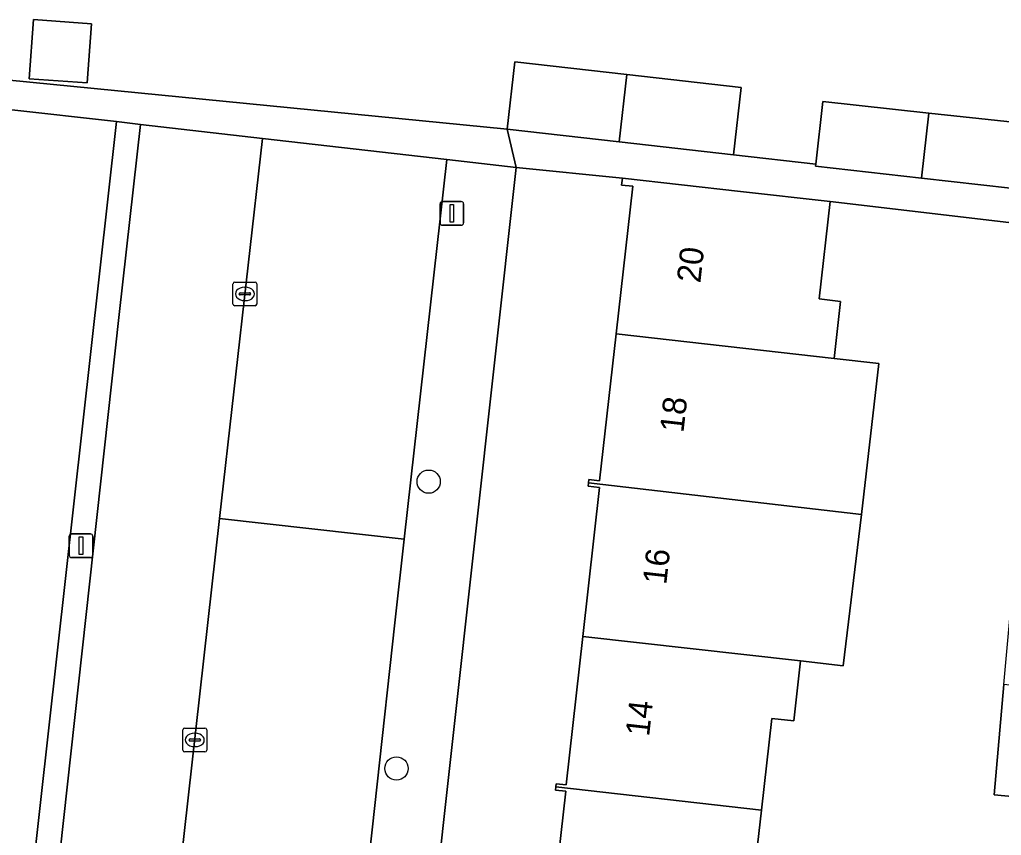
# Model space of a CAD drawing. Extents: x 161928 to 163071, y 386474 to 387428.
# Drawn here: x 162757.53 to 162798.8, y 387148.8 to 387183.11 of the extents above; entities that cross this region are included whole.
import ezdxf

# ---------------------------------------------------------------- set-up
doc = ezdxf.new("R2010")
doc.units = 0
for name, color, linetype in [('IMGEO_Boom', 7, 'Continuous'), ('IMGEO_Erf', 7, 'Continuous'), ('IMGEO_Kolk', 7, 'Continuous'), ('IMGEO_Lichtmast', 7, 'Continuous'), ('IMGEO_Pand', 7, 'Continuous'), ('IMGEO_Pand_nummerreeks', 7, 'Continuous'), ('IMGEO_Parkeervlak_open', 7, 'Continuous'), ('IMGEO_Rijbaan_lokaal_open', 7, 'Continuous'), ('IMGEO_Voetpad_open', 7, 'Continuous')]:
    doc.layers.add(name, color=color, linetype=linetype)

msp = doc.modelspace()

# ---------------------------------------------------------------- linework, layer by layer
at = {"layer": 'IMGEO_Boom'}
for centre in [(162774.721, 387163.678), (162773.368, 387151.614)]:
    msp.add_circle(centre, 0.489, dxfattribs=at)
at = {"layer": 'IMGEO_Erf'}
msp.add_lwpolyline([(162760.546, 387182.929), (162760.364, 387180.445), (162757.924, 387180.624), (162758.106, 387183.108)], close=True, dxfattribs=at)
for points in [[(162756.084, 387180.655), (162778.024, 387178.495), (162778.343, 387181.327), (162783.046, 387180.797), (162787.853, 387180.255), (162787.533, 387177.423), (162790.999, 387177.034), (162791.297, 387179.664), (162795.746, 387179.179), (162800.736, 387178.635)], [(162754.451, 387114.888), (162761.597, 387178.818), (162757.078, 387179.322)], [(162779.784, 387144.447), (162780.484, 387150.655), (162780.051, 387150.704), (162780.066, 387150.837), (162780.081, 387150.972), (162780.498, 387150.925), (162781.201, 387157.168), (162781.907, 387163.432), (162781.42, 387163.487), (162781.435, 387163.622), (162781.451, 387163.762), (162781.906, 387163.711), (162782.603, 387169.892), (162783.302, 387176.098), (162782.832, 387176.151), (162782.864, 387176.44), (162778.405, 387176.891), (162771.32, 387113.058)], [(162800.601, 387146.965), (162800.898, 387150.288), (162798.493, 387150.503), (162798.908, 387155.153), (162799.334, 387159.925), (162802.025, 387159.685), (162802.322, 387163.009), (162799.917, 387163.224), (162800.332, 387167.874), (162800.758, 387172.646), (162803.449, 387172.406), (162803.641, 387174.047), (162791.596, 387175.456), (162791.133, 387171.36), (162792.035, 387171.258), (162791.764, 387168.857), (162793.648, 387168.641), (162792.912, 387162.292), (162792.151, 387155.932), (162790.353, 387156.135), (162790.068, 387153.613), (162789.151, 387153.717), (162788.715, 387149.859), (162788.286, 387146.061)]]:
    msp.add_lwpolyline(points, dxfattribs=at)
at = {"layer": 'IMGEO_Kolk'}
for p, q in [((162766.495, 387171.146), (162766.495, 387171.998)), ((162766.57, 387172.072), (162767.422, 387172.072)), ((162766.983, 387171.852), (162767.008, 387171.852)), ((162767.496, 387171.998), (162767.496, 387171.146)), ((162766.754, 387171.566), (162766.754, 387171.578)), ((162767.192, 387171.529), (162766.794, 387171.529)), ((162766.797, 387171.615), (162767.195, 387171.615)), ((162767.238, 387171.578), (162767.238, 387171.566)), ((162767.422, 387171.072), (162766.57, 387171.072)), ((162767.006, 387171.292), (162766.981, 387171.292)), ((162764.388, 387152.387), (162764.388, 387153.239)), ((162764.463, 387153.313), (162765.315, 387153.313)), ((162765.389, 387153.239), (162765.389, 387152.387)), ((162764.69, 387152.856), (162765.088, 387152.856)), ((162764.876, 387153.093), (162764.901, 387153.093)), ((162764.647, 387152.807), (162764.647, 387152.819)), ((162765.085, 387152.77), (162764.687, 387152.77)), ((162764.899, 387152.533), (162764.874, 387152.533)), ((162765.131, 387152.819), (162765.131, 387152.807)), ((162765.315, 387152.313), (162764.463, 387152.313))]:
    msp.add_line(p, q, dxfattribs=at)
for points in [[(162766.495, 387171.146), (162766.495, 387171.998)], [(162766.57, 387172.072), (162767.422, 387172.072)], [(162767.496, 387171.998), (162767.496, 387171.146)], [(162767.422, 387171.072), (162766.57, 387171.072)], [(162764.388, 387152.387), (162764.388, 387153.239)], [(162764.463, 387153.313), (162765.315, 387153.313)], [(162765.389, 387153.239), (162765.389, 387152.387)], [(162765.315, 387152.313), (162764.463, 387152.313)]]:
    msp.add_lwpolyline(points, dxfattribs=at)
for centre, radius, start, end in [((162766.572, 387171.996), 0.0765, 91.552, 178.448), ((162766.572, 387171.996), 0.0765, 91.552, 178.448), ((162767.42, 387171.996), 0.0765, 1.552, 88.448), ((162767.42, 387171.996), 0.0765, 1.552, 88.448), ((162766.794, 387171.575), 0.0403, 85.8775, 175.7526), ((162766.791, 387171.565), 0.0366, 178.938, 274.7102), ((162767.195, 387171.572), 0.043, 264.8664, 352.4533), ((162767.199, 387171.577), 0.0386, 1.7309, 96.639), ((162766.572, 387171.148), 0.0765, 181.552, 268.448), ((162766.572, 387171.148), 0.0765, 181.552, 268.448), ((162767.42, 387171.148), 0.0765, 271.552, 358.448), ((162767.42, 387171.148), 0.0765, 271.552, 358.448), ((162764.465, 387153.237), 0.0765, 91.552, 178.448), ((162764.465, 387153.237), 0.0765, 91.552, 178.448), ((162765.313, 387153.237), 0.0765, 1.552, 88.448), ((162765.313, 387153.237), 0.0765, 1.552, 88.448), ((162764.687, 387152.816), 0.0403, 85.8775, 175.7526), ((162765.092, 387152.818), 0.0386, 1.7309, 96.639), ((162764.684, 387152.806), 0.0366, 178.938, 274.7102), ((162765.088, 387152.813), 0.043, 264.8664, 352.4533), ((162764.465, 387152.389), 0.0765, 181.552, 268.448), ((162764.465, 387152.389), 0.0765, 181.552, 268.448), ((162765.313, 387152.389), 0.0765, 271.552, 358.448), ((162765.313, 387152.389), 0.0765, 271.552, 358.448)]:
    msp.add_arc(centre, radius, start, end, dxfattribs=at)
for centre, major_axis, ratio, start_param, end_param in [((162766.982, 387171.572), (-0.387, 0.002), 0.722429, 4.712389, 7.853982), ((162767.007, 387171.572), (-0.39, 0.002), 0.717154, 1.570796, 4.712389), ((162764.875, 387152.813), (-0.387, 0.002), 0.722429, 4.712389, 7.853982), ((162764.9, 387152.813), (-0.39, 0.002), 0.717154, 1.570796, 4.712389)]:
    msp.add_ellipse(centre, major_axis=major_axis, ratio=ratio, start_param=start_param, end_param=end_param, dxfattribs=at)
at = {"layer": 'IMGEO_Lichtmast'}
for p, q in [((162775.199, 387174.56), (162775.199, 387175.36)), ((162775.199, 387175.36), (162775.199, 387174.56)), ((162775.299, 387175.46), (162776.089, 387175.46)), ((162776.089, 387175.46), (162775.299, 387175.46)), ((162776.189, 387175.36), (162776.189, 387174.56)), ((162776.189, 387174.56), (162776.189, 387175.36)), ((162776.089, 387174.46), (162775.299, 387174.46)), ((162775.299, 387174.46), (162776.089, 387174.46)), ((162759.61, 387160.582), (162759.61, 387161.382)), ((162759.61, 387161.382), (162759.61, 387160.582)), ((162759.71, 387161.482), (162760.5, 387161.482)), ((162760.5, 387161.482), (162759.71, 387161.482)), ((162760.6, 387161.382), (162760.6, 387160.582)), ((162760.6, 387160.582), (162760.6, 387161.382)), ((162760.5, 387160.482), (162759.71, 387160.482)), ((162759.71, 387160.482), (162760.5, 387160.482))]:
    msp.add_line(p, q, dxfattribs=at)
for points in [[(162775.619, 387175.335), (162775.769, 387175.335), (162775.769, 387174.585), (162775.619, 387174.585), (162775.619, 387175.335)], [(162760.03, 387161.357), (162760.18, 387161.357), (162760.18, 387160.607), (162760.03, 387160.607), (162760.03, 387161.357)]]:
    msp.add_lwpolyline(points, dxfattribs=at)
for centre, start, end in [((162775.299, 387175.36), 90, 180), ((162775.299, 387175.36), 90, 180), ((162776.089, 387175.36), 0, 90), ((162776.089, 387175.36), 360, 90), ((162775.299, 387174.56), 180, 270), ((162775.299, 387174.56), 180, 270), ((162776.089, 387174.56), 270, 0), ((162776.089, 387174.56), 270, 0), ((162759.71, 387161.382), 90, 180), ((162759.71, 387161.382), 90, 180), ((162760.5, 387161.382), 0, 90), ((162760.5, 387161.382), 360, 90), ((162759.71, 387160.582), 180, 270), ((162759.71, 387160.582), 180, 270), ((162760.5, 387160.582), 270, 0), ((162760.5, 387160.582), 270, 0)]:
    msp.add_arc(centre, 0.1, start, end, dxfattribs=at)
at = {"layer": 'IMGEO_Pand'}
for points in [[(162760.546, 387182.929), (162758.106, 387183.108), (162757.924, 387180.624), (162760.364, 387180.445)], [(162783.046, 387180.797), (162778.343, 387181.327), (162778.024, 387178.495), (162782.728, 387177.965)], [(162782.728, 387177.965), (162787.533, 387177.423), (162787.853, 387180.255), (162783.046, 387180.797)], [(162795.746, 387179.179), (162791.297, 387179.664), (162790.999, 387177.034), (162790.989, 387176.942), (162795.439, 387176.439)], [(162795.746, 387179.179), (162795.439, 387176.439), (162800.435, 387175.874), (162800.446, 387175.973), (162800.736, 387178.635)], [(162791.764, 387168.857), (162792.035, 387171.258), (162791.133, 387171.36), (162791.596, 387175.456), (162787.833, 387175.88), (162782.864, 387176.44), (162782.832, 387176.151), (162783.302, 387176.098), (162782.603, 387169.892)], [(162793.648, 387168.641), (162791.764, 387168.857), (162782.603, 387169.892), (162781.906, 387163.711), (162781.451, 387163.762), (162781.435, 387163.622), (162792.912, 387162.292)], [(162792.151, 387155.932), (162792.912, 387162.292), (162781.435, 387163.622), (162781.42, 387163.487), (162781.907, 387163.432), (162781.201, 387157.168), (162790.353, 387156.135)], [(162788.715, 387149.859), (162789.151, 387153.717), (162790.068, 387153.613), (162790.353, 387156.135), (162781.201, 387157.168), (162780.498, 387150.925), (162780.081, 387150.972), (162780.066, 387150.837)], [(162801.593, 387154.845), (162798.908, 387155.153), (162798.493, 387150.503), (162800.898, 387150.288), (162801.183, 387150.263)], [(162788.897, 387143.419), (162789.184, 387145.96), (162788.286, 387146.061), (162788.715, 387149.859), (162780.066, 387150.837), (162780.051, 387150.704), (162780.484, 387150.655), (162779.784, 387144.447)]]:
    msp.add_lwpolyline(points, close=True, dxfattribs=at)
at = {"layer": 'IMGEO_Parkeervlak_open'}
msp.add_lwpolyline([(162765.934, 387162.134), (162773.695, 387161.265), (162775.482, 387177.226), (162767.729, 387178.115)], close=True, dxfattribs=at)
msp.add_lwpolyline([(162770.322, 387130.593), (162773.3, 387157.734), (162773.695, 387161.265), (162765.934, 387162.134), (162762.128, 387128.254)], dxfattribs=at)
at = {"layer": 'IMGEO_Rijbaan_lokaal_open'}
msp.add_lwpolyline([(162762.128, 387128.254), (162765.934, 387162.134), (162767.729, 387178.115), (162762.605, 387178.7), (162761.71, 387170.7), (162754.072, 387101.381), (162759.158, 387100.83)], close=True, dxfattribs=at)
at = {"layer": 'IMGEO_Voetpad_open'}
for points in [[(162757.078, 387179.322), (162761.597, 387178.818), (162762.605, 387178.7), (162767.729, 387178.115), (162775.482, 387177.226), (162778.405, 387176.891), (162778.024, 387178.495), (162756.084, 387180.655)], [(162800.435, 387175.874), (162795.439, 387176.439), (162790.989, 387176.942), (162790.999, 387177.034), (162787.533, 387177.423), (162782.728, 387177.965), (162778.024, 387178.495), (162778.405, 387176.891), (162782.864, 387176.44), (162787.833, 387175.88), (162791.596, 387175.456), (162803.641, 387174.047)], [(162771.32, 387113.058), (162778.405, 387176.891), (162775.482, 387177.226), (162773.695, 387161.265), (162773.3, 387157.734), (162770.322, 387130.593)]]:
    msp.add_lwpolyline(points, dxfattribs=at)
msp.add_lwpolyline([(162761.71, 387170.7), (162762.605, 387178.7), (162761.597, 387178.818), (162754.451, 387114.888), (162754.28, 387113.362), (162753.151, 387103.259), (162753.12, 387103.157), (162753.053, 387102.978), (162752.97, 387102.807), (162752.872, 387102.643), (162752.76, 387102.489), (162752.635, 387102.345), (162752.497, 387102.213), (162752.348, 387102.094), (162752.189, 387101.989), (162752.021, 387101.898), (162751.845, 387101.823), (162751.664, 387101.764), (162751.478, 387101.721), (162751.289, 387101.695), (162751.099, 387101.686), (162750.908, 387101.694), (162754.072, 387101.381)], close=True, dxfattribs=at)

# ---------------------------------------------------------------- texts
at = {"layer": 'IMGEO_Pand_nummerreeks'}
for s, p in [('20', (162786.141, 387172.007)), ('18', (162785.43, 387165.712)), ('16', (162784.709, 387159.323)), ('14', (162783.987, 387152.936))]:
    msp.add_text(s, height=1, rotation=83.5577, dxfattribs=at).set_placement(p)

doc.saveas('drawing.dxf')
